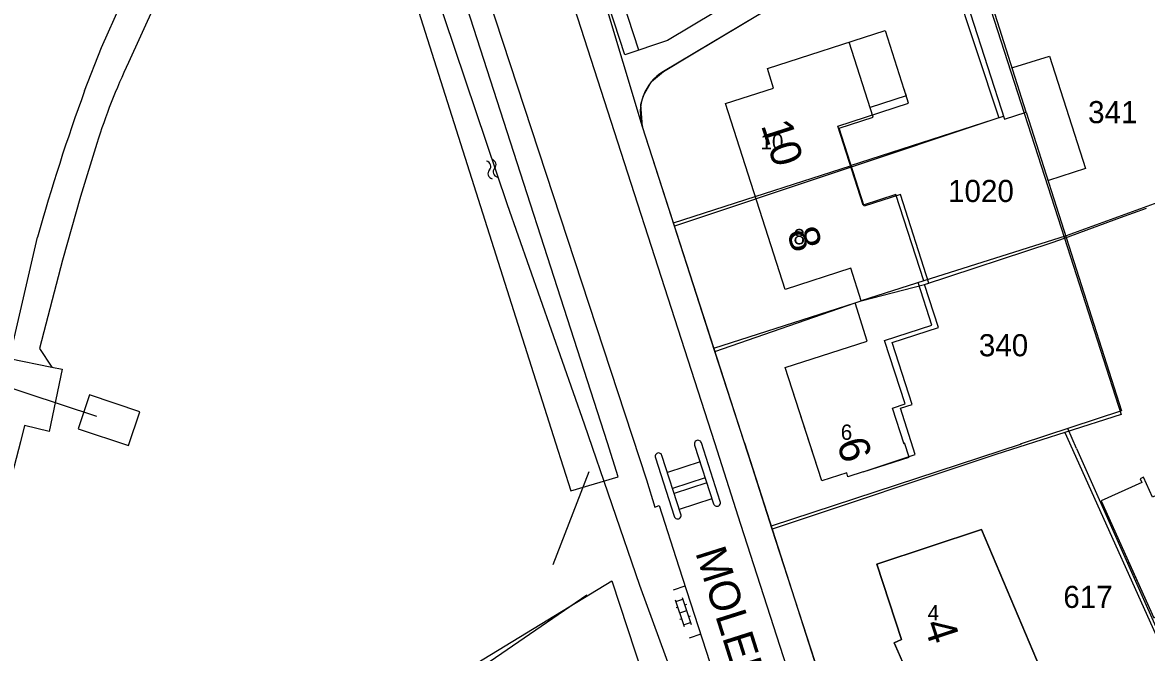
# Model space of a CAD drawing. Extents: x 148816 to 151297, y 399515 to 402500.
# Drawn here: x 149830.3 to 149921.8, y 400732.9 to 400784.2 of the extents above; entities that cross this region are included whole.
import ezdxf

# ---------------------------------------------------------------- set-up
doc = ezdxf.new("R2010")
doc.units = 0
for name, color, linetype in [('B01 Hoofdgebouw  [D] Norm', 7, 'Continuous'), ('B01 Hoofdgebouw  [T] Norm', 7, 'Continuous'), ('B01 hoofgebouw', 7, 'Continuous'), ('B02 Bijgebouw  [D] Norm', 7, 'Continuous'), ('B04 Kunstwerk  [T] Norm', 7, 'Continuous'), ('B07 Tussenmuur  [D] Norm', 7, 'Continuous'), ('G01 perceelsgrens', 7, 'Continuous'), ('G02 sectiegrens', 7, 'Continuous'), ('S02 Open verharding  Norm', 7, 'Continuous'), ('S05 Water  Norm', 7, 'Continuous'), ('T04 Haag heg  [D] Gem', 7, 'Continuous'), ('T09 Insteek water  [T] Norm', 7, 'Continuous'), ('V00 Kant verharding algemeen  [T] Norm', 7, 'Continuous'), ('V00 Kant verharding algemeen secundair  [T] Gem', 7, 'Continuous'), ('W10 Duiker  [T] Gem', 7, 'Continuous'), ('Z01 perceelnummer', 7, 'Continuous'), ('Z02 huisnummer', 7, 'Continuous'), ('Z02 Huisnummer  [Tekst] Norm', 7, 'Continuous'), ('Z06 straatnaam', 7, 'Continuous')]:
    doc.layers.add(name, color=color, linetype=linetype)

msp = doc.modelspace()

# ---------------------------------------------------------------- linework, layer by layer
at = {"layer": 'B01 Hoofdgebouw  [D] Norm'}
for p, q in [((149902.468, 400777.614), (149902.095, 400778.772)), ((149896.699, 400775.753), (149902.468, 400777.614)), ((149898.772, 400769.327), (149896.699, 400775.753)), ((149901.432, 400770.185), (149898.772, 400769.327)), ((149903.695, 400763.168), (149901.432, 400770.185)), ((149904.349, 400759.56), (149903.233, 400763.021)), ((149900.518, 400758.324), (149904.349, 400759.56)), ((149902.186, 400753.155), (149900.518, 400758.324)), ((149901.149, 400752.82), (149902.186, 400753.155)), ((149902.097, 400749.886), (149901.149, 400752.82))]:
    msp.add_line(p, q, dxfattribs=at)
msp.add_lwpolyline([(149898.78, 400747.64), (149902.504, 400748.837), (149902.13, 400750)], dxfattribs=at)
at = {"layer": 'B01 Hoofdgebouw  [T] Norm'}
for p, q in [((149890.98, 400780.44), (149900.56, 400783.53)), ((149900.56, 400783.53), (149902.09, 400778.77)), ((149891.48, 400778.85), (149890.98, 400780.44)), ((149887.56, 400777.59), (149891.48, 400778.85)), ((149892.41, 400762.47), (149887.56, 400777.59)), ((149897.77, 400764.19), (149892.41, 400762.47)), ((149898.61, 400761.55), (149897.77, 400764.19)), ((149898.11, 400761.39), (149898.61, 400761.55)), ((149899.09, 400758.27), (149898.11, 400761.39)), ((149892.43, 400756.12), (149899.09, 400758.27)), ((149894.4, 400750), (149892.43, 400756.12)), ((149895.4, 400746.89), (149894.4, 400750)), ((149897.43, 400747.54), (149895.4, 400746.89)), ((149897.53, 400747.23), (149897.43, 400747.54)), ((149898.78, 400747.64), (149897.53, 400747.23)), ((149908.41, 400742.93), (149899.88, 400740.13)), ((149913.19, 400731.66), (149908.41, 400742.93)), ((149899.88, 400740.13), (149901.9, 400733.99)), ((149901.9, 400733.99), (149901.28, 400733.73)), ((149901.28, 400733.73), (149904.02, 400727.53))]:
    msp.add_line(p, q, dxfattribs=at)
msp.add_lwpolyline([(149922.331, 400745.567), (149921.6, 400747.19), (149921.308, 400747.059), (149921.444, 400746.758), (149918.144, 400745.271), (149922.418, 400735.761), (149931.87, 400740.02), (149929.85, 400744.56), (149930.3, 400744.77), (149929.179, 400747.269), (149928.733, 400747.07), (149928.221, 400748.221)], close=True, dxfattribs=at)
at = {"layer": 'B01 hoofgebouw'}
for points in [[(149898.78, 400747.64), (149897.53, 400747.23), (149897.43, 400747.54), (149895.4, 400746.89), (149892.43, 400756.12), (149899.09, 400758.27), (149898.11, 400761.39), (149898.61, 400761.55), (149897.77, 400764.19), (149892.41, 400762.47), (149887.56, 400777.59), (149891.48, 400778.85), (149890.98, 400780.44), (149900.56, 400783.53), (149902.09, 400778.77)], [(149898.78, 400747.64), (149903.015, 400749.029), (149901.807, 400752.797), (149902.751, 400753.1), (149901.128, 400758.16), (149904.897, 400759.369), (149903.772, 400762.877), (149904.126, 400762.99), (149901.816, 400770.192), (149898.861, 400769.245), (149896.824, 400775.593), (149899.595, 400776.481), (149897.637, 400782.587)], [(149902.09, 400778.77), (149902.268, 400778.214), (149899.34, 400777.275)], [(149902.268, 400778.214), (149899.34, 400777.275)], [(149913.19, 400731.66), (149904.02, 400727.53), (149901.28, 400733.73), (149901.9, 400733.99), (149899.88, 400740.13), (149908.41, 400742.93), (149913.19, 400731.66)], [(149920.368, 400740.322), (149922.418, 400735.761), (149931.87, 400740.02)]]:
    msp.add_lwpolyline(points, dxfattribs=at)
at = {"layer": 'B02 Bijgebouw  [D] Norm'}
for p, q in [((149910.95, 400780.531), (149913.943, 400781.439)), ((149913.943, 400781.439), (149916.867, 400772.302)), ((149916.867, 400772.302), (149913.849, 400771.317))]:
    msp.add_line(p, q, dxfattribs=at)
at = {"layer": 'B04 Kunstwerk  [T] Norm'}
msp.add_lwpolyline([(149834.875, 400751.14), (149838.977, 400749.761), (149839.9, 400752.508), (149835.797, 400753.886), (149834.875, 400751.14)], dxfattribs=at)
at = {"layer": 'B07 Tussenmuur  [D] Norm'}
for p, q in [((149889.985, 400770.03), (149897.748, 400772.52)), ((149889.985, 400770.03), (149897.748, 400772.52)), ((149903.695, 400763.168), (149898.61, 400761.55)), ((149903.695, 400763.168), (149898.61, 400761.55))]:
    msp.add_line(p, q, dxfattribs=at)
at = {"layer": 'G01 perceelsgrens'}
for points in [[(149906.125, 400794.317), (149908.902, 400786.068), (149915.153, 400766.651)], [(149880.815, 400775.7), (149880.667, 400777.518), (149880.876, 400778.248), (149881.542, 400779.376), (149882.511, 400780.205), (149884.762, 400781.55), (149904.253, 400793.198)], [(149904.253, 400793.198), (149909.809, 400776.425), (149883.416, 400767.626)], [(149880.815, 400775.7), (149876.162, 400791.148)], [(149883.416, 400767.626), (149880.815, 400775.7)], [(149915.153, 400766.651), (149919.72, 400768.321), (149921.84, 400769.076)], [(149886.709, 400757.406), (149883.416, 400767.626)], [(149886.709, 400757.406), (149898.11, 400761.39), (149898.61, 400761.55), (149903.772, 400762.877), (149914.164, 400766.289), (149915.153, 400766.651)], [(149915.153, 400766.651), (149919.773, 400752.296), (149915.191, 400750.834)], [(149891.365, 400742.956), (149889.727, 400748.061), (149886.709, 400757.406)], [(149915.191, 400750.834), (149909.555, 400749.037), (149891.365, 400742.956)], [(149915.191, 400750.834), (149924.499, 400730.158)], [(149898.07, 400722.15), (149896.075, 400728.407), (149891.365, 400742.956)], [(149862.011, 400728.984), (149862.677, 400729.254), (149878.311, 400738.755), (149887.806, 400709.894)]]:
    msp.add_lwpolyline(points, dxfattribs=at)
at = {"layer": 'G02 sectiegrens'}
msp.add_lwpolyline([(149765.336, 401000), (149787.776, 400971.013), (149810.529, 400941.602), (149820.732, 400924.456), (149827.527, 400904.011), (149829.685, 400895.819), (149842.744, 400854.827), (149849.641, 400832.596), (149858.087, 400805.146), (149864.668, 400784.586), (149869.798, 400769.372), (149876.048, 400751.524), (149880.575, 400738.399), (149890.572, 400711.027)], dxfattribs=at)
at = {"layer": 'S02 Open verharding  Norm'}
for p, q in [((149883.478, 400737.227), (149884.187, 400735.039)), ((149883.524, 400737.084), (149884.095, 400737.269)), ((149884.049, 400737.412), (149884.757, 400735.224)), ((149883.678, 400736.608), (149883.535, 400736.562)), ((149884.403, 400736.318), (149883.832, 400736.133)), ((149884.392, 400736.839), (149884.249, 400736.793)), ((149883.986, 400735.657), (149883.844, 400735.611)), ((149884.14, 400735.181), (149884.711, 400735.366)), ((149884.7, 400735.888), (149884.557, 400735.842))]:
    msp.add_line(p, q, dxfattribs=at)
at = {"layer": 'S05 Water  Norm'}
for centre, start, end in [((149868.039, 400772.485), 315.85694, 79.71196), ((149868.467, 400772.623), 315.85694, 79.71196), ((149868.649, 400771.893), 135.85694, 259.71196), ((149869.077, 400772.031), 135.85694, 259.71196)]:
    msp.add_arc(centre, 0.425, start, end, dxfattribs=at)
at = {"layer": 'T04 Haag heg  [D] Gem'}
for p, q in [((149897.735, 400772.539), (149910.185, 400776.559)), ((149883.331, 400767.884), (149889.985, 400770.03)), ((149886.621, 400757.684), (149898.11, 400761.39)), ((149916.142, 400749.535), (149915.423, 400751.154)), ((149911.617, 400749.888), (149891.29, 400743.201)), ((149916.142, 400749.535), (149924.703, 400730.249))]:
    msp.add_line(p, q, dxfattribs=at)
for points in [[(149912.039, 400776.885), (149919.801, 400752.586), (149911.561, 400749.891)], [(149936.186, 400774.413), (149915.298, 400766.837), (149903.695, 400763.168)], [(149876.289, 400737.598), (149863.317, 400728.717), (149863.187, 400728.944), (149831.101, 400715.246), (149835.999, 400701.095)]]:
    msp.add_lwpolyline(points, dxfattribs=at)
at = {"layer": 'T09 Insteek water  [T] Norm'}
for p, q in [((149877.95, 400750), (149865.1, 400789.83)), ((149861.42, 400788.76), (149873.73, 400750)), ((149873.73, 400750), (149874.97, 400746.08)), ((149878.84, 400747.23), (149877.95, 400750)), ((149874.97, 400746.08), (149878.84, 400747.23))]:
    msp.add_line(p, q, dxfattribs=at)
at = {"layer": 'V00 Kant verharding algemeen  [T] Norm'}
for p, q in [((149886.69, 400750), (149830.83, 400923.27)), ((149934.98, 400813.89), (149882.83, 400782.71)), ((149882.51, 400780.21), (149933.51, 400810.68)), ((149867.056, 400789.866), (149881.131, 400746.98)), ((149836.78, 400782.15), (149838.38, 400785.74)), ((149841.06, 400785.51), (149838.96, 400780.93)), ((149879.36, 400781.56), (149878.06, 400785.55)), ((149835.4, 400778.63), (149836.78, 400782.15)), ((149882.83, 400782.71), (149879.36, 400781.56)), ((149889.1, 400750), (149880.81, 400775.7)), ((149836.38, 400774.35), (149835.06, 400770.04)), ((149835.06, 400770.04), (149833.59, 400764.84)), ((149833.59, 400764.84), (149831.73, 400757.652)), ((149889.1, 400750), (149897.693, 400723.315))]:
    msp.add_line(p, q, dxfattribs=at)
for points in [[(149904.727, 400793.484), (149910.264, 400776.315), (149912.039, 400776.885), (149906.449, 400794.512)], [(149826.205, 400744.003), (149827.856, 400750.622), (149829.292, 400756.859), (149831.564, 400766.726)], [(149831.73, 400757.652), (149832.736, 400756.153), (149833.578, 400755.969), (149832.519, 400750.925), (149830.505, 400751.397), (149830.183, 400750.083), (149826.205, 400734.969)], [(149887.138, 400745.219), (149885.601, 400749.987)], [(149888.807, 400743.336), (149886.69, 400750)], [(149883.93, 400744.185), (149882.393, 400748.953)], [(149885.049, 400749.809), (149886.586, 400745.041)], [(149881.86, 400748.782), (149883.397, 400744.014)], [(149881.131, 400746.98), (149881.824, 400744.744), (149882.162, 400744.887), (149883.768, 400739.907), (149891.982, 400714.55)], [(149896.027, 400720.963), (149888.807, 400743.336)], [(149883.322, 400738.04), (149884.269, 400738.359)], [(149885.547, 400734.416), (149884.601, 400734.091)]]:
    msp.add_lwpolyline(points, dxfattribs=at)
for centre, radius, start, end in [((149891.332, 400756.599), 57.748, 155.08159, 162.09839), ((149884.507, 400776.874), 3.879, 120.98481, 197.62428), ((149990.227, 400722.168), 164.801, 159.96417, 164.31348), ((149885.322, 400749.906), 0.29, 16.21092, 199.53435), ((149882.121, 400748.885), 0.28, 14.03226, 201.54287), ((149886.865, 400745.121), 0.29, 196.02868, 19.71659), ((149883.669, 400744.081), 0.281, 193.90833, 21.66681)]:
    msp.add_arc(centre, radius, start, end, dxfattribs=at)
at = {"layer": 'V00 Kant verharding algemeen secundair  [T] Gem'}
for p, q in [((149880.5, 400781.931), (149879.2, 400785.921)), ((149885.489, 400748.443), (149882.834, 400747.586)), ((149885.912, 400747.131), (149883.256, 400746.275)), ((149886.043, 400746.724), (149883.388, 400745.868)), ((149886.462, 400745.425), (149883.806, 400744.569))]:
    msp.add_line(p, q, dxfattribs=at)
msp.add_lwpolyline([(149829.292, 400756.859), (149832.736, 400756.153)], dxfattribs=at)
at = {"layer": 'W10 Duiker  [T] Gem'}
for points in [[(149816.462, 400758.732), (149836.376, 400752.151)], [(149876.437, 400747.622), (149873.498, 400740.06)]]:
    msp.add_lwpolyline(points, dxfattribs=at)

# ---------------------------------------------------------------- texts
at = {"layer": 'Z01 perceelnummer'}
for s, p in [('341', (149917.079, 400775.991)), ('1020', (149905.681, 400769.579)), ('340', (149908.186, 400757.03)), ('617', (149915.063, 400736.56))]:
    msp.add_text(s, height=1.8, dxfattribs=at).set_placement(p)
at = {"layer": 'Z02 huisnummer'}
for s, rotation, p in [('10', 287.76432, (149890.438, 400775.819)), ('8', 287.76432, (149892.539, 400767.101)), ('6', 287.81889, (149896.593, 400749.97)), ('4', 288.18127, (149903.678, 400735.235))]:
    msp.add_text(s, height=2.5, rotation=rotation, dxfattribs=at).set_placement(p)
at = {"layer": 'Z02 Huisnummer  [Tekst] Norm'}
for s, p in [('10', (149890.416, 400773.873)), ('8', (149893.102, 400766.136)), ('6', (149896.95, 400750.23)), ('4', (149904.02, 400735.54))]:
    msp.add_text(s, height=1.25, dxfattribs=at).set_placement(p)
at = {"layer": 'Z06 straatnaam'}
msp.add_text('MOLENWIJKSEWEG', height=2.5, rotation=287.5831, dxfattribs=at).set_placement((149885.086, 400741.071))

doc.saveas('drawing.dxf')
